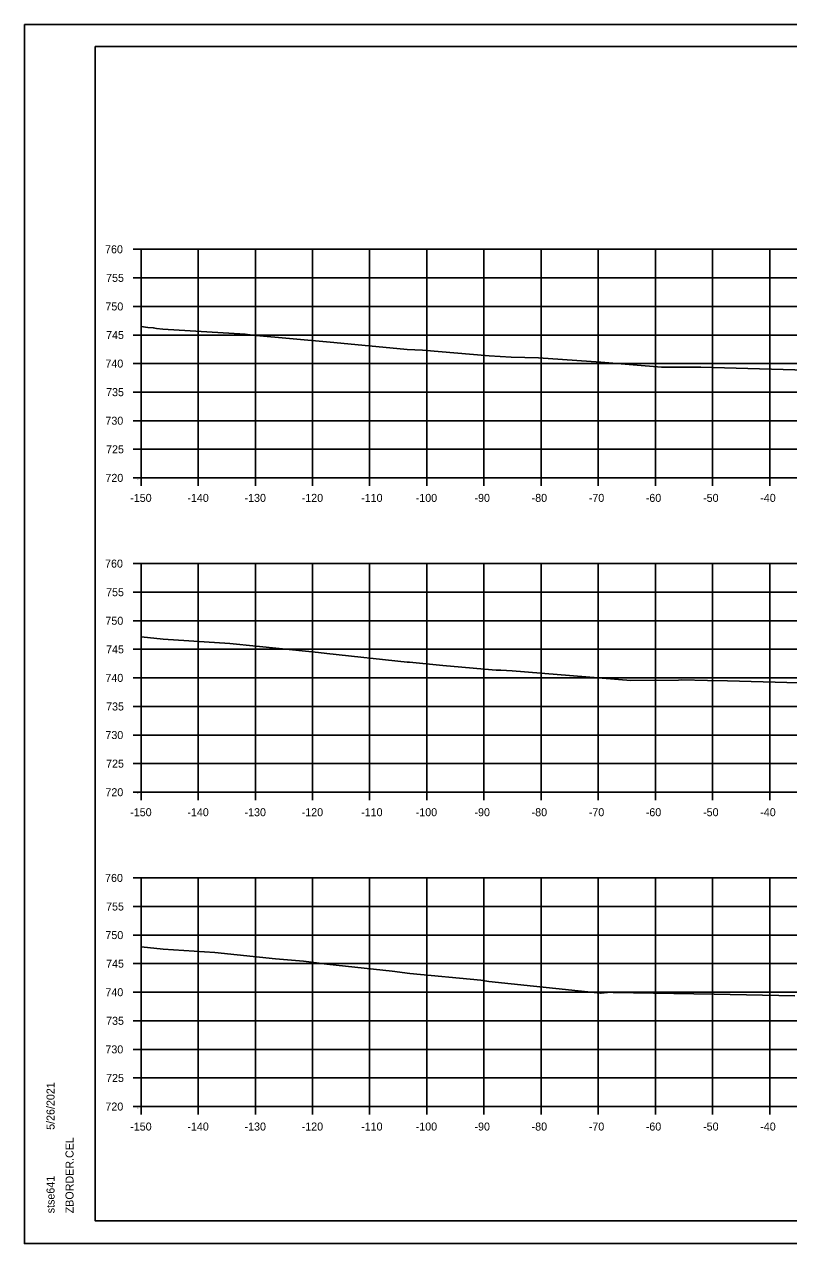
# Model space of a CAD drawing. Extents: x 1354696 to 1366163, y 660729 to 670380.
# Drawn here: x 1363379.3 to 1363513, y 669100.5 to 669313.8 of the extents above; entities that cross this region are included whole.
import ezdxf

# ---------------------------------------------------------------- set-up
doc = ezdxf.new("R2010")
doc.units = 0
for name, color, linetype in [('NO PLOT CELL', 7, 'Continuous'), ('R_Axis', 7, 'Continuous'), ('R_Axis Annot', 7, 'Continuous'), ('R_Border', 7, 'Continuous'), ('R_Exist Surface', 7, 'Continuous'), ('R_Grid', 7, 'Continuous'), ('R_No Plot', 7, 'Continuous')]:
    doc.layers.add(name, color=color, linetype=linetype)

msp = doc.modelspace()

# ---------------------------------------------------------------- linework, layer by layer
at = {"layer": 'R_Axis'}
for p, q in [((1363398.28, 669274.44), (1363399.68, 669274.44)), ((1363399.68, 669234.44), (1363399.68, 669274.44)), ((1363398.28, 669269.44), (1363399.68, 669269.44)), ((1363398.28, 669264.44), (1363399.68, 669264.44)), ((1363398.28, 669259.44), (1363399.68, 669259.44)), ((1363398.28, 669254.44), (1363399.68, 669254.44)), ((1363398.28, 669249.44), (1363399.68, 669249.44)), ((1363398.28, 669244.44), (1363399.68, 669244.44)), ((1363398.28, 669239.44), (1363399.68, 669239.44)), ((1363398.28, 669234.44), (1363399.68, 669234.44)), ((1363399.68, 669234.44), (1363699.68, 669234.44)), ((1363399.68, 669233.04), (1363399.68, 669234.44)), ((1363409.68, 669233.04), (1363409.68, 669234.44)), ((1363419.68, 669233.04), (1363419.68, 669234.44)), ((1363429.68, 669233.04), (1363429.68, 669234.44)), ((1363439.68, 669233.04), (1363439.68, 669234.44)), ((1363449.68, 669233.04), (1363449.68, 669234.44)), ((1363459.68, 669233.04), (1363459.68, 669234.44)), ((1363469.68, 669233.04), (1363469.68, 669234.44)), ((1363479.68, 669233.04), (1363479.68, 669234.44)), ((1363489.68, 669233.04), (1363489.68, 669234.44)), ((1363499.68, 669233.04), (1363499.68, 669234.44)), ((1363509.68, 669233.04), (1363509.68, 669234.44)), ((1363398.28, 669219.44), (1363399.68, 669219.44)), ((1363399.68, 669179.44), (1363399.68, 669219.44)), ((1363398.28, 669214.44), (1363399.68, 669214.44)), ((1363398.28, 669209.44), (1363399.68, 669209.44)), ((1363398.28, 669204.44), (1363399.68, 669204.44)), ((1363398.28, 669199.44), (1363399.68, 669199.44)), ((1363398.28, 669194.44), (1363399.68, 669194.44)), ((1363398.28, 669189.44), (1363399.68, 669189.44)), ((1363398.28, 669184.44), (1363399.68, 669184.44)), ((1363398.28, 669179.44), (1363399.68, 669179.44)), ((1363399.68, 669179.44), (1363699.68, 669179.44)), ((1363399.68, 669178.04), (1363399.68, 669179.44)), ((1363409.68, 669178.04), (1363409.68, 669179.44)), ((1363419.68, 669178.04), (1363419.68, 669179.44)), ((1363429.68, 669178.04), (1363429.68, 669179.44)), ((1363439.68, 669178.04), (1363439.68, 669179.44)), ((1363449.68, 669178.04), (1363449.68, 669179.44)), ((1363459.68, 669178.04), (1363459.68, 669179.44)), ((1363469.68, 669178.04), (1363469.68, 669179.44)), ((1363479.68, 669178.04), (1363479.68, 669179.44)), ((1363489.68, 669178.04), (1363489.68, 669179.44)), ((1363499.68, 669178.04), (1363499.68, 669179.44)), ((1363509.68, 669178.04), (1363509.68, 669179.44)), ((1363398.28, 669164.44), (1363399.68, 669164.44)), ((1363399.68, 669124.44), (1363399.68, 669164.44)), ((1363398.28, 669159.44), (1363399.68, 669159.44)), ((1363398.28, 669154.44), (1363399.68, 669154.44)), ((1363398.28, 669149.44), (1363399.68, 669149.44)), ((1363398.28, 669144.44), (1363399.68, 669144.44)), ((1363398.28, 669139.44), (1363399.68, 669139.44)), ((1363398.28, 669134.44), (1363399.68, 669134.44)), ((1363398.28, 669129.44), (1363399.68, 669129.44)), ((1363398.28, 669124.44), (1363399.68, 669124.44)), ((1363399.68, 669124.44), (1363699.68, 669124.44)), ((1363399.68, 669123.04), (1363399.68, 669124.44)), ((1363409.68, 669123.04), (1363409.68, 669124.44)), ((1363419.68, 669123.04), (1363419.68, 669124.44)), ((1363429.68, 669123.04), (1363429.68, 669124.44)), ((1363439.68, 669123.04), (1363439.68, 669124.44)), ((1363449.68, 669123.04), (1363449.68, 669124.44)), ((1363459.68, 669123.04), (1363459.68, 669124.44)), ((1363469.68, 669123.04), (1363469.68, 669124.44)), ((1363479.68, 669123.04), (1363479.68, 669124.44)), ((1363489.68, 669123.04), (1363489.68, 669124.44)), ((1363499.68, 669123.04), (1363499.68, 669124.44)), ((1363509.68, 669123.04), (1363509.68, 669124.44))]:
    msp.add_line(p, q, dxfattribs=at)
at = {"layer": 'R_Border'}
for p, q in [((1363391.68, 669309.9), (1363707.86, 669309.9)), ((1363391.68, 669104.44), (1363391.68, 669309.9)), ((1363391.68, 669104.44), (1363391.68, 669104.44)), ((1363707.86, 669104.44), (1363391.68, 669104.44))]:
    msp.add_line(p, q, dxfattribs=at)
at = {"layer": 'R_Exist Surface'}
for points in [[(1363399.68, 669260.92), (1363400.88, 669260.76), (1363401.83, 669260.7), (1363402.37, 669260.6), (1363403.51, 669260.48), (1363417.89, 669259.57), (1363419.16, 669259.44), (1363433.41, 669258.14), (1363446.24, 669256.89), (1363448.94, 669256.79), (1363460.58, 669255.8), (1363464.46, 669255.54), (1363469.21, 669255.44), (1363480.14, 669254.68), (1363490.75, 669253.83), (1363497.62, 669253.84), (1363520.25, 669253.2)], [(1363399.68, 669206.65), (1363399.71, 669206.64), (1363403.53, 669206.22), (1363415.23, 669205.48), (1363429.05, 669204.05), (1363430.75, 669203.9), (1363432.19, 669203.73), (1363446.27, 669202.22), (1363446.67, 669202.17), (1363452.5, 669201.6), (1363461.09, 669200.87), (1363461.79, 669200.82), (1363462.66, 669200.8), (1363464.64, 669200.67), (1363485.38, 669199.01), (1363493.71, 669199.02), (1363494.28, 669199.08), (1363498.8, 669199), (1363502.27, 669198.93), (1363521.01, 669198.39)], [(1363399.68, 669152.39), (1363403.55, 669151.96), (1363412.57, 669151.39), (1363423.22, 669150.29), (1363428.09, 669149.86), (1363432.21, 669149.36), (1363443.61, 669148.14), (1363446.7, 669147.73), (1363459.13, 669146.53), (1363460.52, 669146.34), (1363480.06, 669144.26), (1363480.16, 669144.26), (1363481.83, 669144.43), (1363482.31, 669144.4), (1363499.95, 669144.12), (1363514.08, 669143.8)]]:
    msp.add_lwpolyline(points, dxfattribs=at)
at = {"layer": 'R_Grid'}
for p, q in [((1363399.68, 669274.44), (1363699.68, 669274.44)), ((1363399.68, 669234.44), (1363399.68, 669274.44)), ((1363409.68, 669234.44), (1363409.68, 669274.44)), ((1363419.68, 669234.44), (1363419.68, 669274.44)), ((1363429.68, 669234.44), (1363429.68, 669274.44)), ((1363439.68, 669234.44), (1363439.68, 669274.44)), ((1363449.68, 669234.44), (1363449.68, 669274.44)), ((1363459.68, 669234.44), (1363459.68, 669274.44)), ((1363469.68, 669234.44), (1363469.68, 669274.44)), ((1363479.68, 669234.44), (1363479.68, 669274.44)), ((1363489.68, 669234.44), (1363489.68, 669274.44)), ((1363499.68, 669234.44), (1363499.68, 669274.44)), ((1363509.68, 669234.44), (1363509.68, 669274.44)), ((1363399.68, 669269.44), (1363699.68, 669269.44)), ((1363399.68, 669264.44), (1363699.68, 669264.44)), ((1363399.68, 669259.44), (1363699.68, 669259.44)), ((1363399.68, 669254.44), (1363699.68, 669254.44)), ((1363399.68, 669249.44), (1363699.68, 669249.44)), ((1363399.68, 669244.44), (1363699.68, 669244.44)), ((1363399.68, 669239.44), (1363699.68, 669239.44)), ((1363399.68, 669234.44), (1363699.68, 669234.44)), ((1363399.68, 669219.44), (1363699.68, 669219.44)), ((1363399.68, 669179.44), (1363399.68, 669219.44)), ((1363409.68, 669179.44), (1363409.68, 669219.44)), ((1363419.68, 669179.44), (1363419.68, 669219.44)), ((1363429.68, 669179.44), (1363429.68, 669219.44)), ((1363439.68, 669179.44), (1363439.68, 669219.44)), ((1363449.68, 669179.44), (1363449.68, 669219.44)), ((1363459.68, 669179.44), (1363459.68, 669219.44)), ((1363469.68, 669179.44), (1363469.68, 669219.44)), ((1363479.68, 669179.44), (1363479.68, 669219.44)), ((1363489.68, 669179.44), (1363489.68, 669219.44)), ((1363499.68, 669179.44), (1363499.68, 669219.44)), ((1363509.68, 669179.44), (1363509.68, 669219.44)), ((1363399.68, 669214.44), (1363699.68, 669214.44)), ((1363399.68, 669209.44), (1363699.68, 669209.44)), ((1363399.68, 669204.44), (1363699.68, 669204.44)), ((1363399.68, 669199.44), (1363699.68, 669199.44)), ((1363399.68, 669194.44), (1363699.68, 669194.44)), ((1363399.68, 669189.44), (1363699.68, 669189.44)), ((1363399.68, 669184.44), (1363699.68, 669184.44)), ((1363399.68, 669179.44), (1363699.68, 669179.44)), ((1363399.68, 669164.44), (1363699.68, 669164.44)), ((1363399.68, 669124.44), (1363399.68, 669164.44)), ((1363409.68, 669124.44), (1363409.68, 669164.44)), ((1363419.68, 669124.44), (1363419.68, 669164.44)), ((1363429.68, 669124.44), (1363429.68, 669164.44)), ((1363439.68, 669124.44), (1363439.68, 669164.44)), ((1363449.68, 669124.44), (1363449.68, 669164.44)), ((1363459.68, 669124.44), (1363459.68, 669164.44)), ((1363469.68, 669124.44), (1363469.68, 669164.44)), ((1363479.68, 669124.44), (1363479.68, 669164.44)), ((1363489.68, 669124.44), (1363489.68, 669164.44)), ((1363499.68, 669124.44), (1363499.68, 669164.44)), ((1363509.68, 669124.44), (1363509.68, 669164.44)), ((1363399.68, 669159.44), (1363699.68, 669159.44)), ((1363399.68, 669154.44), (1363699.68, 669154.44)), ((1363399.68, 669149.44), (1363699.68, 669149.44)), ((1363399.68, 669144.44), (1363699.68, 669144.44)), ((1363399.68, 669139.44), (1363699.68, 669139.44)), ((1363399.68, 669134.44), (1363699.68, 669134.44)), ((1363399.68, 669129.44), (1363699.68, 669129.44)), ((1363399.68, 669124.44), (1363699.68, 669124.44))]:
    msp.add_line(p, q, dxfattribs=at)
at = {"layer": 'R_No Plot'}
for p, q in [((1363379.28, 669313.79), (1363712.61, 669313.79)), ((1363379.28, 669100.46), (1363712.61, 669100.46))]:
    msp.add_line(p, q, dxfattribs=at)
for points in [[(1363379.27, 669313.79), (1363712.61, 669313.79), (1363712.61, 669100.45), (1363379.27, 669100.45)], [(1363625.6, 669309.9), (1363645.22, 669309.9), (1363645.22, 669300.02), (1363661.33, 669300.02), (1363684.53, 669300.02), (1363684.65, 669271.86), (1363707.86, 669271.86), (1363707.86, 669104.44), (1363391.68, 669104.44), (1363391.68, 669309.9)]]:
    msp.add_lwpolyline(points, close=True, dxfattribs=at)

# ---------------------------------------------------------------- texts
at = {"layer": 'NO PLOT CELL'}
for s, p in [('CA:217.86', (1363398.67, 669234.3)), ('FA:0.00', (1363398.9, 669234.1)), ('CA:0.00', (1363398.89, 669179.3)), ('FA:0.00', (1363398.9, 669179.1)), ('CA:0.00', (1363398.89, 669124.3)), ('FA:0.00', (1363398.9, 669124.1))]:
    msp.add_text(s, height=0.14, dxfattribs=at).set_placement(p)
at = {"layer": 'R_Axis Annot'}
for s, p in [('760', (1363393.39, 669273.74)), ('755', (1363393.57, 669268.74)), ('750', (1363393.45, 669263.74)), ('745', (1363393.57, 669258.74)), ('740', (1363393.45, 669253.74)), ('735', (1363393.57, 669248.74)), ('730', (1363393.45, 669243.74)), ('725', (1363393.57, 669238.74)), ('720', (1363393.45, 669233.74)), ('-150', (1363397.79, 669230.24)), ('-140', (1363407.79, 669230.24)), ('-130', (1363417.79, 669230.24)), ('-120', (1363427.79, 669230.24)), ('-110', (1363438.19, 669230.24)), ('-100', (1363447.74, 669230.24)), ('-90', (1363458.02, 669230.24)), ('-80', (1363468.02, 669230.24)), ('-70', (1363478.02, 669230.24)), ('-60', (1363487.99, 669230.24)), ('-50', (1363498.02, 669230.24)), ('-40', (1363508.02, 669230.24)), ('760', (1363393.39, 669218.74)), ('755', (1363393.57, 669213.74)), ('750', (1363393.45, 669208.74)), ('745', (1363393.57, 669203.74)), ('740', (1363393.45, 669198.74)), ('735', (1363393.57, 669193.74)), ('730', (1363393.45, 669188.74)), ('725', (1363393.57, 669183.74)), ('720', (1363393.45, 669178.74)), ('-150', (1363397.79, 669175.24)), ('-140', (1363407.79, 669175.24)), ('-130', (1363417.79, 669175.24)), ('-120', (1363427.79, 669175.24)), ('-110', (1363438.19, 669175.24)), ('-100', (1363447.74, 669175.24)), ('-90', (1363458.02, 669175.24)), ('-80', (1363468.02, 669175.24)), ('-70', (1363478.02, 669175.24)), ('-60', (1363487.99, 669175.24)), ('-50', (1363498.02, 669175.24)), ('-40', (1363508.02, 669175.24)), ('760', (1363393.39, 669163.74)), ('755', (1363393.57, 669158.74)), ('750', (1363393.45, 669153.74)), ('745', (1363393.57, 669148.74)), ('740', (1363393.45, 669143.74)), ('735', (1363393.57, 669138.74)), ('730', (1363393.45, 669133.74)), ('725', (1363393.57, 669128.74)), ('720', (1363393.45, 669123.74)), ('-150', (1363397.79, 669120.24)), ('-140', (1363407.79, 669120.24)), ('-130', (1363417.79, 669120.24)), ('-120', (1363427.79, 669120.24)), ('-110', (1363438.19, 669120.24)), ('-100', (1363447.74, 669120.24)), ('-90', (1363458.02, 669120.24)), ('-80', (1363468.02, 669120.24)), ('-70', (1363478.02, 669120.24)), ('-60', (1363487.99, 669120.24)), ('-50', (1363498.02, 669120.24)), ('-40', (1363508.02, 669120.24))]:
    msp.add_text(s, height=1.4, dxfattribs=at).set_placement(p)
at = {"layer": 'R_Border'}
for s, p in [('5/26/2021', (1363384.55, 669120.36)), ('ZBORDER.CEL', (1363387.87, 669105.76)), ('stse641', (1363384.55, 669105.76))]:
    msp.add_text(s, height=1.4, rotation=90, dxfattribs=at).set_placement(p)

doc.saveas('drawing.dxf')
